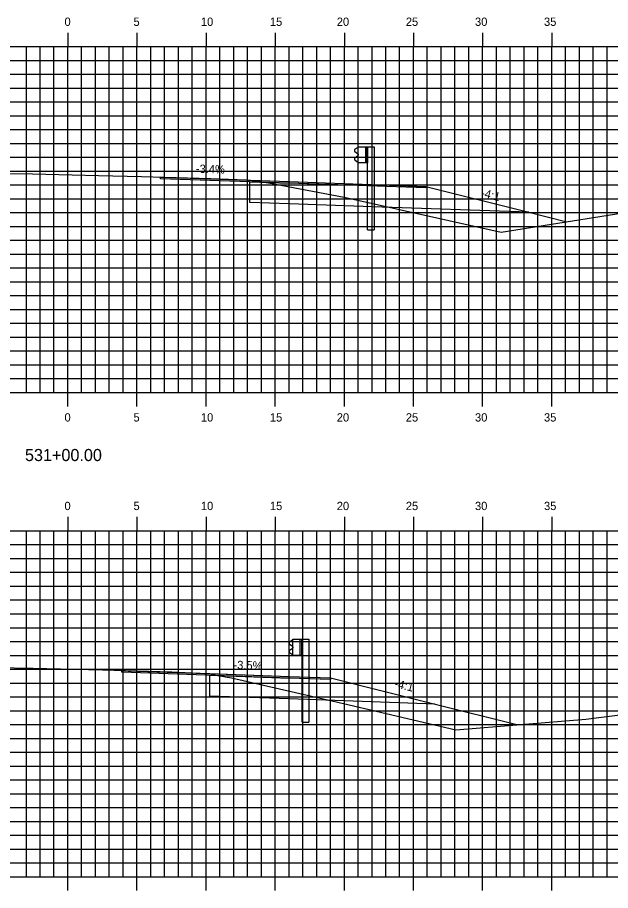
# Model space of a CAD drawing. Extents: x 1170543 to 1177585, y 609599 to 610623.
# Drawn here: x 1176610.3 to 1176653.2, y 610306.8 to 610369.9 of the extents above; entities that cross this region are included whole.
import ezdxf

# ---------------------------------------------------------------- set-up
doc = ezdxf.new("R2010")
doc.units = 0
for name, color, linetype in [('_Construction', 7, 'Continuous'), ('ANNOTATION', 7, 'Continuous'), ('D_Guardrail_Beam_Rt', 7, 'Continuous'), ('D_Roadway_Centerline', 7, 'Continuous'), ('D_Roadway_Edge_Shoulder', 7, 'Continuous'), ('D_Roadway_Edge_TW', 7, 'Continuous'), ('D_Roadway_SubGrade', 7, 'Continuous'), ('H_V ANNOTATION', 7, 'Continuous'), ('MAJOR', 7, 'Continuous'), ('MINOR', 7, 'Continuous'), ('S_Roadway_Centerline', 7, 'Continuous')]:
    doc.layers.add(name, color=color, linetype=linetype)

msp = doc.modelspace()

# ---------------------------------------------------------------- linework, layer by layer
at = {"layer": '_Construction'}
msp.add_line((1176632.894, 610357.826), (1176631.213, 610357.884), dxfattribs=at)
at = {"layer": 'D_Guardrail_Beam_Rt'}
for p, q in [((1176634.807, 610360.465), (1176634.663, 610360.365)), ((1176634.897, 610360.486), (1176634.823, 610360.472)), ((1176634.897, 610360.57), (1176635.584, 610360.57)), ((1176634.897, 610359.403), (1176634.897, 610360.57)), ((1176635.418, 610360.57), (1176635.418, 610359.403)), ((1176635.522, 610360.57), (1176635.522, 610359.403)), ((1176635.584, 610360.57), (1176636.055, 610360.57)), ((1176635.584, 610360.57), (1176635.584, 610359.403)), ((1176636.055, 610360.57), (1176636.055, 610354.57)), ((1176634.663, 610360.222), (1176634.859, 610360.086)), ((1176634.859, 610359.887), (1176634.663, 610359.751)), ((1176634.892, 610360.021), (1176634.892, 610359.951)), ((1176634.663, 610359.608), (1176634.807, 610359.508)), ((1176634.823, 610359.501), (1176634.897, 610359.486)), ((1176635.584, 610359.403), (1176634.897, 610359.403)), ((1176635.563, 610354.57), (1176635.563, 610359.403)), ((1176635.563, 610354.57), (1176636.055, 610354.57)), ((1176630.079, 610324.86), (1176629.935, 610324.76)), ((1176629.935, 610324.617), (1176630.131, 610324.481)), ((1176630.169, 610324.881), (1176630.095, 610324.867)), ((1176630.169, 610324.964), (1176630.856, 610324.964)), ((1176630.169, 610323.798), (1176630.169, 610324.964)), ((1176630.69, 610324.964), (1176630.69, 610323.798)), ((1176630.794, 610324.964), (1176630.794, 610323.798)), ((1176630.856, 610324.964), (1176631.327, 610324.964)), ((1176630.856, 610324.964), (1176630.856, 610323.798)), ((1176631.327, 610324.964), (1176631.327, 610318.964)), ((1176630.131, 610324.282), (1176629.935, 610324.145)), ((1176629.935, 610324.002), (1176630.079, 610323.902)), ((1176630.095, 610323.896), (1176630.169, 610323.881)), ((1176630.164, 610324.416), (1176630.164, 610324.346)), ((1176630.856, 610323.798), (1176630.169, 610323.798)), ((1176630.835, 610318.964), (1176630.835, 610323.798)), ((1176630.835, 610318.964), (1176631.327, 610318.964))]:
    msp.add_line(p, q, dxfattribs=at)
for centre, major_axis, start_param, end_param in [((1176634.831, 610360.431), (-0.0417, 0), 4.907132, 5.323254), ((1176634.714, 610360.294), (-0.0877, 0), 5.323254, 7.243116), ((1176634.813, 610360.021), (0.0789, 0), 0, 0.959931), ((1176634.813, 610359.951), (0.0789, 0), 5.323254, 6.283185), ((1176634.714, 610359.679), (-0.0877, 0), 5.323254, 7.243116), ((1176634.831, 610359.542), (-0.0417, 0), 0.959931, 1.376053), ((1176629.986, 610324.688), (-0.0877, 0), 5.323254, 7.243116), ((1176630.103, 610324.826), (-0.0417, 0), 4.907132, 5.323254), ((1176630.085, 610324.416), (0.0789, 0), 0, 0.959931), ((1176629.986, 610324.074), (-0.0877, 0), 5.323254, 7.243116), ((1176630.103, 610323.936), (-0.0417, 0), 0.959931, 1.376053), ((1176630.085, 610324.346), (0.0789, 0), 5.323254, 6.283185)]:
    msp.add_ellipse(centre, major_axis=major_axis, ratio=0.995501, start_param=start_param, end_param=end_param, dxfattribs=at)
at = {"layer": 'D_Roadway_Centerline'}
for points in [[(1176620.596, 610358.375), (1176621.599, 610358.34), (1176626.639, 610358.167), (1176626.977, 610358.155), (1176627.057, 610358.152), (1176627.105, 610358.151), (1176629.898, 610358.055), (1176629.898, 610358.055), (1176639.789, 610357.698), (1176647.251, 610355.832), (1176649.99, 610355.148)], [(1176617.809, 610322.704), (1176618.267, 610322.688), (1176622.513, 610322.539), (1176623.806, 610322.494), (1176624.164, 610322.481), (1176624.707, 610322.462), (1176629.898, 610322.279), (1176632.892, 610322.173), (1176632.892, 610322.173), (1176640.469, 610320.279), (1176646.468, 610318.779)]]:
    msp.add_lwpolyline(points, dxfattribs=at)
at = {"layer": 'D_Roadway_Edge_Shoulder'}
msp.add_lwpolyline([(1176629.898, 610358.055), (1176629.898, 610357.93)], dxfattribs=at)
msp.add_lwpolyline([(1176629.898, 610358.055), (1176629.898, 610357.93)], dxfattribs=at)
at = {"layer": 'D_Roadway_Edge_TW'}
for points in [[(1176620.596, 610358.375), (1176627.057, 610358.152), (1176629.898, 610358.055), (1176629.898, 610357.93), (1176620.596, 610358.25), (1176620.596, 610358.375)], [(1176620.596, 610358.375), (1176627.057, 610358.152), (1176629.898, 610358.055), (1176629.898, 610357.93), (1176620.596, 610358.25), (1176620.596, 610358.375)], [(1176617.809, 610322.704), (1176624.164, 610322.481), (1176629.898, 610322.279), (1176629.898, 610322.154), (1176617.809, 610322.579), (1176617.809, 610322.704)], [(1176617.809, 610322.704), (1176624.164, 610322.481), (1176629.898, 610322.279), (1176629.898, 610322.154), (1176617.809, 610322.579), (1176617.809, 610322.704)]]:
    msp.add_lwpolyline(points, dxfattribs=at)
for points in [[(1176620.596, 610358.375), (1176627.057, 610358.152), (1176629.898, 610358.055), (1176639.789, 610357.698), (1176639.789, 610357.589), (1176629.898, 610357.93), (1176620.596, 610358.25)], [(1176617.809, 610322.704), (1176624.164, 610322.481), (1176629.898, 610322.279), (1176632.892, 610322.173), (1176632.892, 610322.048), (1176629.898, 610322.154), (1176617.809, 610322.579)]]:
    msp.add_lwpolyline(points, close=True, dxfattribs=at)
at = {"layer": 'D_Roadway_SubGrade'}
for points in [[(1176629.898, 610358.055), (1176639.789, 610357.698), (1176647.251, 610355.832), (1176635.942, 610356.222), (1176635.942, 610356.222), (1176629.898, 610356.43), (1176627.057, 610356.527), (1176627.057, 610358.027), (1176629.898, 610357.93)], [(1176629.898, 610322.279), (1176632.892, 610322.173), (1176640.469, 610320.279), (1176629.898, 610320.654), (1176624.164, 610320.856), (1176624.164, 610322.356), (1176629.898, 610322.154)]]:
    msp.add_lwpolyline(points, close=True, dxfattribs=at)
at = {"layer": 'MAJOR'}
for p, q in [((1176613.898, 610368.803), (1176613.898, 610367.801)), ((1176618.898, 610368.803), (1176618.898, 610367.801)), ((1176623.898, 610368.803), (1176623.898, 610367.801)), ((1176628.898, 610368.803), (1176628.898, 610367.801)), ((1176633.898, 610368.803), (1176633.898, 610367.801)), ((1176638.898, 610368.803), (1176638.898, 610367.801)), ((1176643.898, 610368.803), (1176643.898, 610367.801)), ((1176648.898, 610368.803), (1176648.898, 610367.801)), ((1176543.898, 610367.801), (1176683.898, 610367.801)), ((1176543.898, 610367.801), (1176683.898, 610367.801)), ((1176613.898, 610342.801), (1176613.898, 610367.801)), ((1176618.898, 610342.801), (1176618.898, 610367.801)), ((1176623.898, 610342.801), (1176623.898, 610367.801)), ((1176628.898, 610342.801), (1176628.898, 610367.801)), ((1176633.898, 610342.801), (1176633.898, 610367.801)), ((1176638.898, 610342.801), (1176638.898, 610367.801)), ((1176643.898, 610342.801), (1176643.898, 610367.801)), ((1176648.898, 610342.801), (1176648.898, 610367.801)), ((1176543.898, 610362.801), (1176683.898, 610362.801)), ((1176543.898, 610357.801), (1176683.898, 610357.801)), ((1176543.898, 610352.801), (1176683.898, 610352.801)), ((1176543.898, 610347.801), (1176683.898, 610347.801)), ((1176543.898, 610342.801), (1176683.898, 610342.801)), ((1176543.898, 610342.801), (1176683.898, 610342.801)), ((1176613.898, 610341.799), (1176613.898, 610342.801)), ((1176618.898, 610341.799), (1176618.898, 610342.801)), ((1176623.898, 610341.799), (1176623.898, 610342.801)), ((1176628.898, 610341.799), (1176628.898, 610342.801)), ((1176633.898, 610341.799), (1176633.898, 610342.801)), ((1176638.898, 610341.799), (1176638.898, 610342.801)), ((1176643.898, 610341.799), (1176643.898, 610342.801)), ((1176648.898, 610341.799), (1176648.898, 610342.801)), ((1176613.898, 610333.803), (1176613.898, 610332.801)), ((1176618.898, 610333.803), (1176618.898, 610332.801)), ((1176623.898, 610333.803), (1176623.898, 610332.801)), ((1176628.898, 610333.803), (1176628.898, 610332.801)), ((1176633.898, 610333.803), (1176633.898, 610332.801)), ((1176638.898, 610333.803), (1176638.898, 610332.801)), ((1176643.898, 610333.803), (1176643.898, 610332.801)), ((1176648.898, 610333.803), (1176648.898, 610332.801)), ((1176543.898, 610332.801), (1176683.898, 610332.801)), ((1176543.898, 610332.801), (1176683.898, 610332.801)), ((1176613.898, 610307.801), (1176613.898, 610332.801)), ((1176618.898, 610307.801), (1176618.898, 610332.801)), ((1176623.898, 610307.801), (1176623.898, 610332.801)), ((1176628.898, 610307.801), (1176628.898, 610332.801)), ((1176633.898, 610307.801), (1176633.898, 610332.801)), ((1176638.898, 610307.801), (1176638.898, 610332.801)), ((1176643.898, 610307.801), (1176643.898, 610332.801)), ((1176648.898, 610307.801), (1176648.898, 610332.801)), ((1176543.898, 610327.801), (1176683.898, 610327.801)), ((1176543.898, 610322.801), (1176683.898, 610322.801)), ((1176543.898, 610317.801), (1176683.898, 610317.801)), ((1176543.898, 610312.801), (1176683.898, 610312.801)), ((1176543.898, 610307.801), (1176683.898, 610307.801)), ((1176543.898, 610307.801), (1176683.898, 610307.801)), ((1176613.898, 610306.799), (1176613.898, 610307.801)), ((1176618.898, 610306.799), (1176618.898, 610307.801)), ((1176623.898, 610306.799), (1176623.898, 610307.801)), ((1176628.898, 610306.799), (1176628.898, 610307.801)), ((1176633.898, 610306.799), (1176633.898, 610307.801)), ((1176638.898, 610306.799), (1176638.898, 610307.801)), ((1176643.898, 610306.799), (1176643.898, 610307.801)), ((1176648.898, 610306.799), (1176648.898, 610307.801))]:
    msp.add_line(p, q, dxfattribs=at)
at = {"layer": 'MINOR'}
for p, q in [((1176610.898, 610342.801), (1176610.898, 610367.801)), ((1176611.898, 610342.801), (1176611.898, 610367.801)), ((1176612.898, 610342.801), (1176612.898, 610367.801)), ((1176614.898, 610342.801), (1176614.898, 610367.801)), ((1176615.898, 610342.801), (1176615.898, 610367.801)), ((1176616.898, 610342.801), (1176616.898, 610367.801)), ((1176617.898, 610342.801), (1176617.898, 610367.801)), ((1176619.898, 610342.801), (1176619.898, 610367.801)), ((1176620.898, 610342.801), (1176620.898, 610367.801)), ((1176621.898, 610342.801), (1176621.898, 610367.801)), ((1176622.898, 610342.801), (1176622.898, 610367.801)), ((1176624.898, 610342.801), (1176624.898, 610367.801)), ((1176625.898, 610342.801), (1176625.898, 610367.801)), ((1176626.898, 610342.801), (1176626.898, 610367.801)), ((1176627.898, 610342.801), (1176627.898, 610367.801)), ((1176629.898, 610342.801), (1176629.898, 610367.801)), ((1176630.898, 610342.801), (1176630.898, 610367.801)), ((1176631.898, 610342.801), (1176631.898, 610367.801)), ((1176632.898, 610342.801), (1176632.898, 610367.801)), ((1176634.898, 610342.801), (1176634.898, 610367.801)), ((1176635.898, 610342.801), (1176635.898, 610367.801)), ((1176636.898, 610342.801), (1176636.898, 610367.801)), ((1176637.898, 610342.801), (1176637.898, 610367.801)), ((1176639.898, 610342.801), (1176639.898, 610367.801)), ((1176640.898, 610342.801), (1176640.898, 610367.801)), ((1176641.898, 610342.801), (1176641.898, 610367.801)), ((1176642.898, 610342.801), (1176642.898, 610367.801)), ((1176644.898, 610342.801), (1176644.898, 610367.801)), ((1176645.898, 610342.801), (1176645.898, 610367.801)), ((1176646.898, 610342.801), (1176646.898, 610367.801)), ((1176647.898, 610342.801), (1176647.898, 610367.801)), ((1176649.898, 610342.801), (1176649.898, 610367.801)), ((1176650.898, 610342.801), (1176650.898, 610367.801)), ((1176651.898, 610342.801), (1176651.898, 610367.801)), ((1176652.898, 610342.801), (1176652.898, 610367.801)), ((1176543.898, 610366.801), (1176683.898, 610366.801)), ((1176543.898, 610365.801), (1176683.898, 610365.801)), ((1176543.898, 610364.801), (1176683.898, 610364.801)), ((1176543.898, 610363.801), (1176683.898, 610363.801)), ((1176543.898, 610361.801), (1176683.898, 610361.801)), ((1176543.898, 610360.801), (1176683.898, 610360.801)), ((1176543.898, 610359.801), (1176683.898, 610359.801)), ((1176543.898, 610358.801), (1176683.898, 610358.801)), ((1176543.898, 610356.801), (1176683.898, 610356.801)), ((1176543.898, 610355.801), (1176683.898, 610355.801)), ((1176543.898, 610354.801), (1176683.898, 610354.801)), ((1176543.898, 610353.801), (1176683.898, 610353.801)), ((1176543.898, 610351.801), (1176683.898, 610351.801)), ((1176543.898, 610350.801), (1176683.898, 610350.801)), ((1176543.898, 610349.801), (1176683.898, 610349.801)), ((1176543.898, 610348.801), (1176683.898, 610348.801)), ((1176543.898, 610346.801), (1176683.898, 610346.801)), ((1176543.898, 610345.801), (1176683.898, 610345.801)), ((1176543.898, 610344.801), (1176683.898, 610344.801)), ((1176543.898, 610343.801), (1176683.898, 610343.801)), ((1176610.898, 610307.801), (1176610.898, 610332.801)), ((1176611.898, 610307.801), (1176611.898, 610332.801)), ((1176612.898, 610307.801), (1176612.898, 610332.801)), ((1176614.898, 610307.801), (1176614.898, 610332.801)), ((1176615.898, 610307.801), (1176615.898, 610332.801)), ((1176616.898, 610307.801), (1176616.898, 610332.801)), ((1176617.898, 610307.801), (1176617.898, 610332.801)), ((1176619.898, 610307.801), (1176619.898, 610332.801)), ((1176620.898, 610307.801), (1176620.898, 610332.801)), ((1176621.898, 610307.801), (1176621.898, 610332.801)), ((1176622.898, 610307.801), (1176622.898, 610332.801)), ((1176624.898, 610307.801), (1176624.898, 610332.801)), ((1176625.898, 610307.801), (1176625.898, 610332.801)), ((1176626.898, 610307.801), (1176626.898, 610332.801)), ((1176627.898, 610307.801), (1176627.898, 610332.801)), ((1176629.898, 610307.801), (1176629.898, 610332.801)), ((1176630.898, 610307.801), (1176630.898, 610332.801)), ((1176631.898, 610307.801), (1176631.898, 610332.801)), ((1176632.898, 610307.801), (1176632.898, 610332.801)), ((1176634.898, 610307.801), (1176634.898, 610332.801)), ((1176635.898, 610307.801), (1176635.898, 610332.801)), ((1176636.898, 610307.801), (1176636.898, 610332.801)), ((1176637.898, 610307.801), (1176637.898, 610332.801)), ((1176639.898, 610307.801), (1176639.898, 610332.801)), ((1176640.898, 610307.801), (1176640.898, 610332.801)), ((1176641.898, 610307.801), (1176641.898, 610332.801)), ((1176642.898, 610307.801), (1176642.898, 610332.801)), ((1176644.898, 610307.801), (1176644.898, 610332.801)), ((1176645.898, 610307.801), (1176645.898, 610332.801)), ((1176646.898, 610307.801), (1176646.898, 610332.801)), ((1176647.898, 610307.801), (1176647.898, 610332.801)), ((1176649.898, 610307.801), (1176649.898, 610332.801)), ((1176650.898, 610307.801), (1176650.898, 610332.801)), ((1176651.898, 610307.801), (1176651.898, 610332.801)), ((1176652.898, 610307.801), (1176652.898, 610332.801)), ((1176543.898, 610331.801), (1176683.898, 610331.801)), ((1176543.898, 610330.801), (1176683.898, 610330.801)), ((1176543.898, 610329.801), (1176683.898, 610329.801)), ((1176543.898, 610328.801), (1176683.898, 610328.801)), ((1176543.898, 610326.801), (1176683.898, 610326.801)), ((1176543.898, 610325.801), (1176683.898, 610325.801)), ((1176543.898, 610324.801), (1176683.898, 610324.801)), ((1176543.898, 610323.801), (1176683.898, 610323.801)), ((1176543.898, 610321.801), (1176683.898, 610321.801)), ((1176543.898, 610320.801), (1176683.898, 610320.801)), ((1176543.898, 610319.801), (1176683.898, 610319.801)), ((1176543.898, 610318.801), (1176683.898, 610318.801)), ((1176543.898, 610316.801), (1176683.898, 610316.801)), ((1176543.898, 610315.801), (1176683.898, 610315.801)), ((1176543.898, 610314.801), (1176683.898, 610314.801)), ((1176543.898, 610313.801), (1176683.898, 610313.801)), ((1176543.898, 610311.801), (1176683.898, 610311.801)), ((1176543.898, 610310.801), (1176683.898, 610310.801)), ((1176543.898, 610309.801), (1176683.898, 610309.801)), ((1176543.898, 610308.801), (1176683.898, 610308.801))]:
    msp.add_line(p, q, dxfattribs=at)
at = {"layer": 'S_Roadway_Centerline'}
for points in [[(1176609.213, 610358.637), (1176611.353, 610358.595), (1176614.219, 610358.54), (1176616.12, 610358.493), (1176619.225, 610358.416), (1176620.888, 610358.366), (1176624.232, 610358.264), (1176626.807, 610358.162), (1176626.995, 610358.155), (1176627.057, 610358.152), (1176627.583, 610358.076), (1176628.422, 610357.955), (1176633.893, 610356.932), (1176645.24, 610354.395), (1176657.074, 610356.27), (1176669.21, 610357.804), (1176683.898, 610358.317)], [(1176608.648, 610322.928), (1176611.394, 610322.872), (1176613.364, 610322.823), (1176616.403, 610322.744), (1176618.08, 610322.696), (1176621.413, 610322.599), (1176623.833, 610322.495), (1176624.081, 610322.485), (1176624.164, 610322.481), (1176624.743, 610322.34), (1176625.747, 610322.169), (1176633.83, 610320.308), (1176641.95, 610318.407), (1176651.361, 610319.183), (1176665.979, 610321.032), (1176683.898, 610321.302)]]:
    msp.add_lwpolyline(points, dxfattribs=at)

# ---------------------------------------------------------------- texts
at = {"layer": 'ANNOTATION'}
for s, rotation, p in [('-3.4%', 358.02722, (1176623.151, 610358.688)), ('-4:1', 345.96376, (1176643.738, 610356.968)), ('-3.5%', 357.98059, (1176625.874, 610322.821)), ('-4:1', 345.96376, (1176637.475, 610321.506))]:
    msp.add_text(s, height=0.6, rotation=rotation, dxfattribs=at).set_placement(p)
at = {"layer": 'H_V ANNOTATION'}
for s, height, p in [('0', 0.6, (1176613.657, 610369.301)), ('10', 0.6, (1176623.523, 610369.301)), ('20', 0.6, (1176633.352, 610369.301)), ('25', 0.6, (1176638.344, 610369.301)), ('30', 0.6, (1176643.347, 610369.301)), ('35', 0.6, (1176648.339, 610369.301)), ('5', 0.6, (1176618.649, 610369.301)), ('15', 0.6, (1176628.515, 610369.301)), ('0', 0.6, (1176613.657, 610340.701)), ('5', 0.6, (1176618.649, 610340.701)), ('10', 0.6, (1176623.523, 610340.701)), ('15', 0.6, (1176628.515, 610340.701)), ('20', 0.6, (1176633.352, 610340.701)), ('25', 0.6, (1176638.344, 610340.701)), ('30', 0.6, (1176643.347, 610340.701)), ('35', 0.6, (1176648.339, 610340.701)), ('531+00.00', 0.875, (1176610.8, 610337.844)), ('0', 0.6, (1176613.657, 610334.301)), ('5', 0.6, (1176618.649, 610334.301)), ('10', 0.6, (1176623.523, 610334.301)), ('15', 0.6, (1176628.515, 610334.301)), ('20', 0.6, (1176633.352, 610334.301)), ('25', 0.6, (1176638.344, 610334.301)), ('30', 0.6, (1176643.347, 610334.301)), ('35', 0.6, (1176648.339, 610334.301))]:
    msp.add_text(s, height=height, dxfattribs=at).set_placement(p)

doc.saveas('drawing.dxf')
